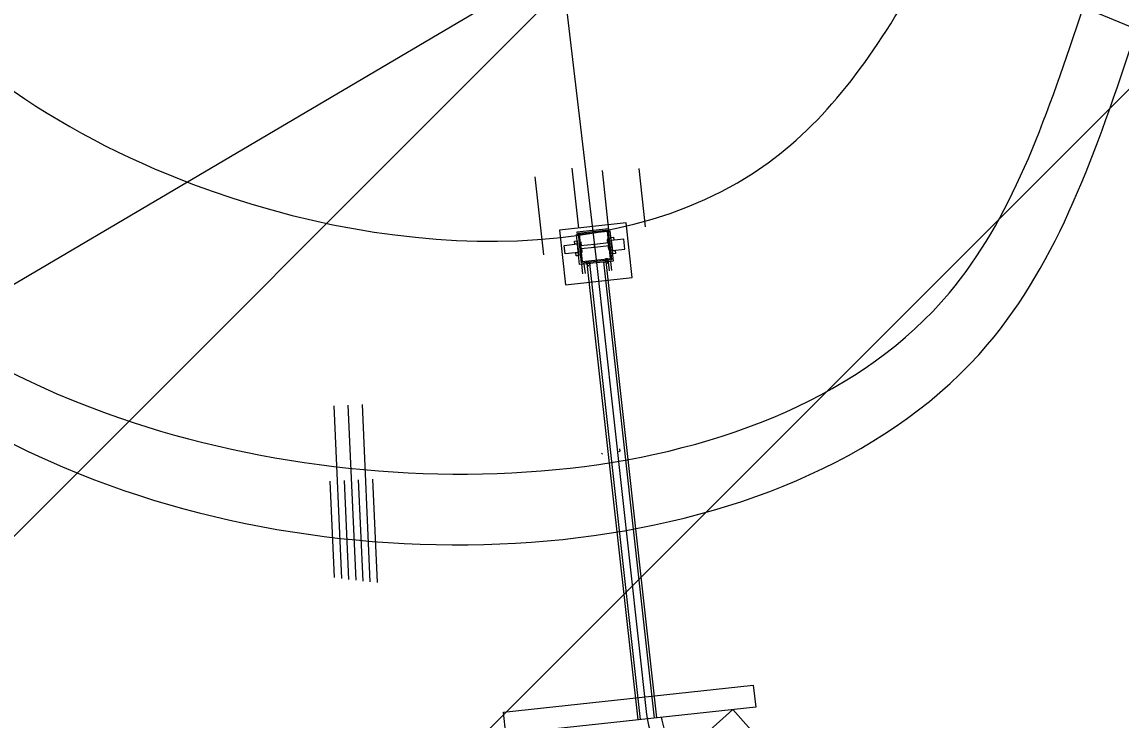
# Model space of a CAD drawing. Extents: x -510185 to -506993, y -1126306 to -1123642.
# Drawn here: x -508817.2 to -508793.93, y -1125136.17 to -1125121.39 of the extents above; entities that cross this region are included whole.
import ezdxf

# ---------------------------------------------------------------- set-up
doc = ezdxf.new("R2010")
doc.units = 0
for name, color, linetype in [('nadrze', 7, 'Continuous'), ('navrh', 7, 'Continuous'), ('u_dalnice', 7, 'Continuous'), ('u_soutok', 7, 'Continuous'), ('u_stávající', 7, 'Continuous')]:
    doc.layers.add(name, color=color, linetype=linetype)

msp = doc.modelspace()

# ---------------------------------------------------------------- linework, layer by layer
at = {"layer": 'nadrze'}
for points in [[(-508808.601, -1125091.121), (-508823.258, -1125088.506), (-508828.629, -1125111.213), (-508815.416, -1125129.671), (-508797.567, -1125127.123), (-508794.798, -1125121.28), (-508793.079, -1125093.849), (-508808.598, -1125091.122)], [(-508830.053, -1125091.654), (-508829.923, -1125111.468), (-508815.968, -1125130.962), (-508796.759, -1125128.22), (-508793.615, -1125121.585), (-508791.814, -1125092.853), (-508808.39, -1125089.94)], [(-508809.207, -1125094.518), (-508820.652, -1125092.475), (-508824.911, -1125110.481), (-508814.392, -1125124.498), (-508801.404, -1125124.372), (-508798.2, -1125120.402), (-508796.715, -1125096.713), (-508809.195, -1125094.52)]]:
    msp.add_spline(points, degree=3, dxfattribs=at)
at = {"layer": 'navrh'}
for p, q in [((-508809.771, -1125086.168), (-508805.039, -1125126.484)), ((-508805.558, -1125124.487), (-508805.419, -1125125.755)), ((-508804.144, -1125124.495), (-508804.009, -1125125.725)), ((-508806.342, -1125124.671), (-508806.161, -1125126.322)), ((-508804.92, -1125124.531), (-508804.781, -1125125.799)), ((-508805.396, -1125126.524), (-508805.459, -1125125.888)), ((-508804.753, -1125125.811), (-508804.683, -1125126.454)), ((-508804.683, -1125126.454), (-508805.396, -1125126.524)), ((-508805.358, -1125126.52), (-508805.336, -1125126.721)), ((-508805.303, -1125126.515), (-508805.281, -1125126.715)), ((-508805.247, -1125126.45), (-508805.207, -1125126.446)), ((-508805.247, -1125126.45), (-508805.238, -1125126.525)), ((-508805.239, -1125126.506), (-508804.166, -1125136.162)), ((-508805.238, -1125126.525), (-508805.199, -1125126.554)), ((-508805.207, -1125126.446), (-508805.202, -1125126.498)), ((-508805.202, -1125126.498), (-508805.163, -1125126.517)), ((-508805.202, -1125126.498), (-508805.178, -1125126.509)), ((-508805.202, -1125126.498), (-508805.178, -1125126.509)), ((-508805.189, -1125126.501), (-508804.116, -1125136.156)), ((-508805.04, -1125126.484), (-508803.977, -1125136.047)), ((-508804.891, -1125126.468), (-508803.818, -1125136.124)), ((-508804.839, -1125126.458), (-508804.865, -1125126.479)), ((-508804.839, -1125126.458), (-508804.859, -1125126.474)), ((-508804.839, -1125126.458), (-508804.859, -1125126.474)), ((-508804.805, -1125126.402), (-508804.844, -1125126.406)), ((-508804.844, -1125126.406), (-508804.839, -1125126.458)), ((-508804.841, -1125126.462), (-508803.768, -1125136.119)), ((-508804.797, -1125126.477), (-508804.822, -1125126.506)), ((-508804.805, -1125126.402), (-508804.797, -1125126.477)), ((-508804.788, -1125126.464), (-508804.767, -1125126.658)), ((-508804.739, -1125126.459), (-508804.718, -1125126.653)), ((-508810.601, -1125129.516), (-508810.437, -1125133.17)), ((-508810.301, -1125129.503), (-508810.135, -1125133.208)), ((-508810.001, -1125129.489), (-508809.833, -1125133.239)), ((-508804.933, -1125130.516), (-508804.91, -1125130.528)), ((-508804.543, -1125130.473), (-508804.563, -1125130.49)), ((-508804.548, -1125130.422), (-508804.543, -1125130.473)), ((-508810.679, -1125131.109), (-508810.588, -1125133.149)), ((-508810.38, -1125131.096), (-508810.286, -1125133.19)), ((-508810.08, -1125131.082), (-508809.984, -1125133.224)), ((-508809.78, -1125131.069), (-508809.682, -1125133.252))]:
    msp.add_line(p, q, dxfattribs=at)
for points in [[(-508805.82, -1125125.799), (-508805.694, -1125126.955), (-508804.281, -1125126.8), (-508804.408, -1125125.645)], [(-508805.451, -1125125.84), (-508805.446, -1125125.888), (-508804.77, -1125125.814), (-508804.776, -1125125.766)], [(-508805.427, -1125125.869), (-508805.36, -1125126.487), (-508804.715, -1125126.416), (-508804.783, -1125125.798)], [(-508805.402, -1125125.889), (-508805.34, -1125126.462), (-508804.74, -1125126.396), (-508804.803, -1125125.823)], [(-508805.438, -1125126.089), (-508805.418, -1125126.269), (-508805.703, -1125126.3), (-508805.722, -1125126.12)], [(-508805.494, -1125126.095), (-508805.502, -1125126.028), (-508805.446, -1125126.022), (-508805.438, -1125126.089)], [(-508805.386, -1125126.056), (-508805.377, -1125126.132), (-508805.352, -1125126.13), (-508805.36, -1125126.054)], [(-508805.377, -1125126.132), (-508805.371, -1125126.187), (-508805.077, -1125126.155), (-508805.083, -1125126.1)], [(-508805.083, -1125126.1), (-508805.077, -1125126.155), (-508804.77, -1125126.121), (-508804.776, -1125126.067)], [(-508804.81, -1125125.993), (-508804.802, -1125126.069), (-508804.776, -1125126.067), (-508804.785, -1125125.991)], [(-508804.796, -1125126.124), (-508804.787, -1125126.2), (-508804.762, -1125126.197), (-508804.77, -1125126.121)], [(-508804.725, -1125126.017), (-508804.733, -1125125.949), (-508804.676, -1125125.943), (-508804.669, -1125126.011)], [(-508804.725, -1125126.017), (-508804.702, -1125126.231), (-508804.435, -1125126.201), (-508804.458, -1125125.988)], [(-508805.467, -1125126.343), (-508805.475, -1125126.276), (-508805.418, -1125126.269), (-508805.411, -1125126.337)], [(-508805.371, -1125126.187), (-508805.363, -1125126.263), (-508805.338, -1125126.26), (-508805.346, -1125126.184)], [(-508804.695, -1125126.298), (-508804.702, -1125126.231), (-508804.646, -1125126.225), (-508804.638, -1125126.292)], [(-508807.006, -1125135.996), (-508801.718, -1125135.426), (-508801.668, -1125135.893), (-508806.956, -1125136.463)]]:
    msp.add_lwpolyline(points, close=True, dxfattribs=at)
at = {"layer": 'u_dalnice'}
msp.add_lwpolyline([(-508560.906, -1124929.624), (-508567.967, -1124954.591), (-508793.677, -1125112.973), (-509052.144, -1125265.429), (-509087.923, -1125269.661)], dxfattribs=at)
at = {"layer": 'u_soutok'}
for q in [(-508802.711, -1125136.445), (-508800.612, -1125137.664)]:
    msp.add_line((-508802.152, -1125135.945), q, dxfattribs=at)
for radius, start in [(2, 186.3412), (1.7, 189.5372)]:
    msp.add_arc((-508801.989, -1125135.826), radius, start, 221.8431, dxfattribs=at)
at = {"layer": 'u_stávající'}
for p, q in [((-508835.227, -1125150.13), (-508802.953, -1125117.856)), ((-508814.53, -1125143.576), (-508792.841, -1125121.886))]:
    msp.add_line(p, q, dxfattribs=at)
msp.add_lwpolyline([(-508803.459, -1125117.466), (-508774.824, -1125129.302), (-508759.098, -1125135.802)], dxfattribs=at)

doc.saveas('drawing.dxf')
